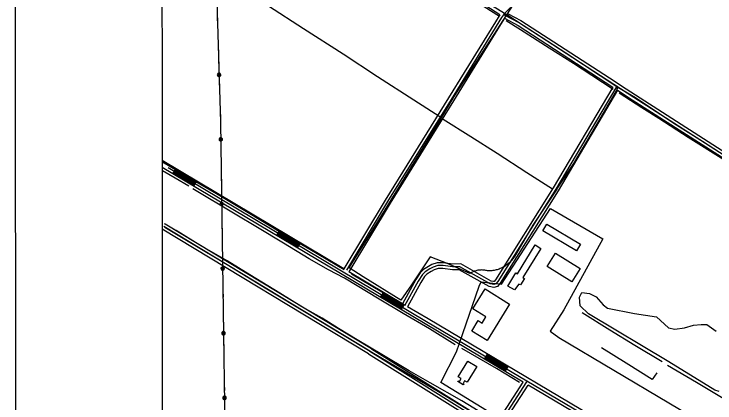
# Model space of a CAD drawing. Extents: x 3297772 to 3335630, y 634068 to 659439.
# Drawn here: x 3301106 to 3304733, y 651144 to 653154 of the extents above; entities that cross this region are included whole.
import ezdxf

# ---------------------------------------------------------------- set-up
doc = ezdxf.new("R2010")
doc.units = 0
for name, color, linetype in [('V-ANNO-SYMB', 7, 'Continuous'), ('V-BLDG-OTLN', 7, 'Continuous'), ('V-DTCH-CNTR', 7, 'Continuous'), ('V-GRID-FRAM', 7, 'Continuous'), ('V-ROAD-CNTR', 7, 'Continuous'), ('V-SITE-OTLN', 7, 'Continuous'), ('V-SITE-VEGE', 7, 'Continuous'), ('V-TOPO-SHOR', 7, 'Continuous'), ('V-UTIL-LINE', 7, 'Continuous')]:
    doc.layers.add(name, color=color, linetype=linetype)

msp = doc.modelspace()

# ---------------------------------------------------------------- linework, layer by layer
at = {"layer": 'V-ANNO-SYMB'}
msp.add_lwpolyline([(3301129, 635279.1), (3334212.2, 635312.8), (3334188.9, 658229.3), (3301105.7, 658195.7), (3301129, 635279.1)], dxfattribs=at)
at = {"layer": 'V-BLDG-OTLN'}
for points in [[(3304016.7, 651929.8), (3303842.6, 652034.7), (3303863.1, 652068.7), (3304036.5, 651964.3)], [(3303660.7, 651747.2), (3303702.5, 651816.7), (3303710.3, 651812), (3303802.5, 651960.7), (3303831.9, 651942.3), (3303739.1, 651793.1), (3303747.5, 651787.8), (3303725.9, 651754), (3303718.4, 651758.4), (3303695.2, 651729.1)], [(3303992.5, 651770), (3303864.8, 651849), (3303907.6, 651918.1), (3304035.2, 651839.2)], [(3303669.8, 651655), (3303553.6, 651467.1), (3303474.5, 651516.1), (3303507.8, 651569.9), (3303527.8, 651557.5), (3303547.3, 651588.9), (3303479.6, 651630.7), (3303543.8, 651734.4)], [(3303404.6, 651279.8), (3303454, 651360.6), (3303499.5, 651332.8), (3303449.6, 651251.1), (3303437.1, 651258.8), (3303429.2, 651245.8), (3303432.5, 651243.8), (3303429.1, 651238.1), (3303401.6, 651254.9), (3303404.4, 651259.3), (3303409.9, 651255.9), (3303418.5, 651270)]]:
    msp.add_lwpolyline(points, close=True, dxfattribs=at)
at = {"layer": 'V-DTCH-CNTR'}
for points in [[(3303383.3, 652727.6), (3303520.5, 652942), (3303656, 653149.4), (3303705.5, 653229.8), (3303827.8, 653416.8), (3303928.5, 653569.2), (3304076.9, 653799.1), (3304216.1, 654023.7), (3304292.8, 654145.3), (3304453.5, 654417.3), (3304583.2, 654614.4), (3304730.3, 654846.1)], [(3304878.6, 652358.7), (3304667.8, 652495.8), (3304520, 652589.2), (3304321.1, 652720.7), (3304230.7, 652773.9), (3303960.6, 652952.2), (3303739.8, 653095), (3303656, 653149.4), (3303652.2, 653151.9), (3303544.5, 653217.3), (3303378.4, 653323.4), (3303197.7, 653438.2), (3302956.4, 653592.2), (3302725.5, 653742.5), (3302491, 653892.7), (3302245.6, 654045.7), (3302233.7, 654053.2), (3302190.2, 654080.6), (3302035.8, 654177.9), (3301872.2, 654279.3)], [(3303914, 652249.1), (3304002.6, 652382.3), (3304097.9, 652541.2), (3304184.9, 652692.7), (3304222.3, 652756.7), (3304230.7, 652773.9)], [(3303914, 652249.1), (3303790.8, 652063), (3303692.7, 651898.6), (3303689.7, 651894), (3303686.4, 651889.4), (3303683.1, 651885), (3303679.5, 651880.7), (3303675.8, 651876.5), (3303672, 651872.5), (3303668, 651868.6), (3303663.9, 651864.8), (3303659.6, 651861.2), (3303655.2, 651857.8), (3303650.7, 651854.5), (3303646.1, 651851.4), (3303641.4, 651848.5), (3303636.5, 651845.8), (3303631.6, 651843.2), (3303626.5, 651840.8), (3303621.4, 651838.6), (3303616.2, 651836.6), (3303611, 651834.7), (3303605.6, 651833.1), (3303600.2, 651831.7), (3303594.8, 651830.4), (3303589.3, 651829.4), (3303583.8, 651828.6), (3303578.3, 651827.9), (3303572.7, 651827.5), (3303567.2, 651827.3), (3303561.6, 651827.3), (3303556, 651827.5), (3303551.1, 651828.7), (3303546.2, 651829.7), (3303541.2, 651830.5), (3303536.2, 651831), (3303531.2, 651831.4), (3303526.2, 651831.5), (3303521.1, 651831.4), (3303516.1, 651831.1), (3303511.1, 651830.6), (3303506.1, 651829.8), (3303501.1, 651828.9), (3303496.2, 651827.7), (3303491.4, 651826.3), (3303486.6, 651824.7), (3303481.9, 651822.9), (3303477.3, 651820.9), (3303472.8, 651818.7), (3303468.3, 651816.3), (3303464, 651813.7), (3303352.5, 651862.6), (3303258.2, 651899.4), (3303162.2, 651755.2), (3303107.1, 651675), (3302912.7, 651796.4), (3302840.6, 651843), (3302992.9, 652089.5), (3303161.9, 652364.2), (3303297.4, 652584.2), (3303383.3, 652727.6)], [(3302811.7, 650092.8), (3302900.2, 650216.8), (3303009.2, 650359.9), (3303088.3, 650461.1), (3303163.6, 650552.2), (3303247.2, 650646.8), (3303304.7, 650701.4), (3303367.8, 650759.5), (3303483.5, 650852), (3303600, 650918.8), (3303697, 650973.8), (3303522.5, 651068.4), (3303301.6, 651201.1), (3303078.8, 651332.9), (3302956.4, 651405.8), (3302796.1, 651501.1), (3302625.2, 651605), (3302414.2, 651732.6), (3302208.8, 651857.8), (3302024.3, 651968), (3301886.6, 652051.7)]]:
    msp.add_lwpolyline(points, dxfattribs=at)
at = {"layer": 'V-GRID-FRAM'}
msp.add_lwpolyline([(3301870.2, 657630.6), (3333425.5, 657662.7), (3333452, 639478.7), (3301880.8, 639446.5), (3301870.2, 657630.6)], dxfattribs=at)
at = {"layer": 'V-ROAD-CNTR'}
for p, q in [((3301927.9, 652328.9), (3301943.2, 652354.7)), ((3302035.3, 652265), (3302050.7, 652290.8)), ((3302465, 652009.3), (3302480.3, 652035.1)), ((3302572.4, 651945.4), (3302587.8, 651971.2)), ((3303002.1, 651689.7), (3303017.5, 651715.5)), ((3303109.5, 651625.8), (3303124.9, 651651.6)), ((3303539.7, 651370.8), (3303555, 651396.7)), ((3303647.2, 651307.2), (3303662.5, 651333))]:
    msp.add_line(p, q, dxfattribs=at)
for points in [[(3304917.9, 655137.5), (3304227.2, 654050.2), (3303710.1, 653226.7), (3303683, 653195.6), (3303666.2, 653179.4), (3303642.8, 653157.1), (3303628.7, 653136.7), (3303367.1, 652713), (3303038.3, 652185), (3302826.5, 651830.9)], [(3303619.5, 653149.8), (3302232.4, 654041.7)], [(3303619.5, 653149.8), (3303616.1, 653144.9), (3303596.8, 653113.6)], [(3303641.2, 653153.7), (3303660.5, 653144.6), (3303638.1, 653151.8), (3303721.1, 653108.6), (3304312.4, 652724.1), (3305218.2, 652144.5)], [(3303663.1, 653155.7), (3303728.7, 653121.6), (3304215.7, 652804.9)], [(3303596.8, 653113.6), (3303354.3, 652720.9), (3303025.5, 652192.8), (3302812.8, 651837.3)], [(3303643.5, 653132.1), (3303623.6, 653099.8)], [(3303643.5, 653132.1), (3303713.6, 653095.7), (3304203.7, 652776.9)], [(3303623.6, 653099.8), (3303379.8, 652705.1), (3303051.1, 652177.2), (3302838.6, 651822)], [(3304215.7, 652804.9), (3304249.3, 652783)], [(3304203.7, 652776.9), (3303895.5, 652256.2), (3303597.4, 651781.5), (3303590.3, 651772.8), (3303586.7, 651771.6), (3303575.3, 651774), (3303416.8, 651863.2), (3303375.4, 651862.3), (3303326.2, 651869.2), (3303295.5, 651868.9), (3303268.2, 651859.4), (3303249.8, 651850), (3303223.7, 651834.6), (3303206.6, 651817), (3303184.5, 651781.9), (3303115.5, 651657.2)], [(3304229.6, 652779.6), (3304223, 652773.8), (3304224, 652781.6), (3303908.3, 652248.4), (3303609.6, 651772.7), (3303599.1, 651759.9), (3303587.5, 651756.1), (3303569.9, 651759.8), (3303413, 651848.1), (3303374.5, 651847.2), (3303325.3, 651854.2), (3303298.1, 651853.9), (3303274.2, 651845.6), (3303257, 651836.8), (3303233, 651822.7), (3303218.4, 651807.7), (3303197.4, 651774.3), (3303126.6, 651646.3)], [(3304228.9, 652760.5), (3303921.1, 652240.6), (3303621.8, 651763.9), (3303607.9, 651747), (3303588.4, 651740.6), (3303564.6, 651745.6), (3303409.3, 651833), (3303373.6, 651832.2), (3303324.3, 651839.2), (3303300.7, 651839), (3303280.1, 651831.7), (3303264.3, 651823.7), (3303242.4, 651810.8), (3303230.3, 651798.4), (3303210.3, 651766.7), (3303141.3, 651641.9)], [(3304228.9, 652760.5), (3304304.3, 652711.5), (3305009.2, 652260.4)], [(3304249.3, 652783), (3304320.6, 652736.7), (3305025, 652286)], [(3302812.8, 651837.3), (3301872.2, 652396.9)], [(3303740.2, 651252.1), (3303232.4, 651552.8), (3301872.9, 652361.6)], [(3301902.9, 652361.2), (3303240, 651565.7)], [(3302047.6, 652285.6), (3301940.2, 652349.5)], [(3302049.1, 652288.2), (3301941.7, 652352.1)], [(3302036.9, 652267.6), (3301929.4, 652331.5)], [(3302038.4, 652270.1), (3301931, 652334.1)], [(3302039.9, 652272.7), (3301932.5, 652336.6)], [(3302041.5, 652275.3), (3301934, 652339.2)], [(3302043, 652277.9), (3301935.6, 652341.8)], [(3302044.5, 652280.5), (3301937.1, 652344.4)], [(3302046.1, 652283), (3301938.6, 652346.9)], [(3302955.1, 651424.1), (3301888.4, 652068.5)], [(3302939.5, 651398.4), (3301872.9, 652042.9)], [(3302947.3, 651411.3), (3301880.6, 652055.7)], [(3302581.6, 651960.9), (3302474.2, 652024.8)], [(3302583.2, 651963.5), (3302475.7, 652027.4)], [(3302584.7, 651966), (3302477.3, 652029.9)], [(3302586.2, 651968.6), (3302478.8, 652032.5)], [(3302574, 651948), (3302466.5, 652011.9)], [(3302575.5, 651950.6), (3302468.1, 652014.5)], [(3302577, 651953.1), (3302469.6, 652017.1)], [(3302578.6, 651955.7), (3302471.1, 652019.6)], [(3302580.1, 651958.3), (3302472.7, 652022.2)], [(3303124.9, 651651.6), (3302838.6, 651822)], [(3303114.1, 651633.6), (3303006.7, 651697.5)], [(3303115.7, 651636.1), (3303008.3, 651700.1)], [(3303117.2, 651638.7), (3303009.8, 651702.6)], [(3303118.8, 651641.3), (3303011.3, 651705.2)], [(3303120.3, 651643.9), (3303012.9, 651707.8)], [(3303121.8, 651646.5), (3303014.4, 651710.4)], [(3303123.4, 651649), (3303015.9, 651713)], [(3303111.1, 651628.4), (3303003.7, 651692.3)], [(3303112.6, 651631), (3303005.2, 651694.9)], [(3305863.4, 650067.9), (3305805.5, 650075.9), (3305774.5, 650084.9), (3305421.9, 650284.1), (3304323.1, 650941.9), (3303247.7, 651578.6), (3303141.3, 651641.9)], [(3303240, 651565.7), (3304315.4, 650929.1), (3305414.4, 650271.1), (3305768.7, 650070.9), (3305802.4, 650061.2), (3305861.3, 650053)], [(3302947.3, 651411.3), (3303569.9, 651022.7), (3303577.8, 651020.5), (3303589.6, 651021.6), (3303602.4, 651025.1), (3303615.2, 651032.1), (3303759, 651253.6)], [(3302955.2, 651424), (3303576.1, 651036.6), (3303579.2, 651035.7), (3303586.9, 651036.4), (3303596.7, 651039.1), (3303604.7, 651043.5), (3303740.2, 651252.1)], [(3302939.4, 651398.5), (3303563.7, 651008.9), (3303576.3, 651005.3), (3303581.5, 651005.8)], [(3303648.8, 651309.7), (3303541.2, 651373.4)], [(3303650.3, 651312.3), (3303542.7, 651376)], [(3303651.8, 651314.9), (3303544.3, 651378.6)], [(3303653.4, 651317.5), (3303545.8, 651381.2)], [(3303654.9, 651320.1), (3303547.3, 651383.7)], [(3303656.4, 651322.7), (3303548.8, 651386.3)], [(3303657.9, 651325.2), (3303550.4, 651388.9)], [(3303659.5, 651327.8), (3303551.9, 651391.5)], [(3303661, 651330.4), (3303553.4, 651394.1)], [(3303613.6, 651014.2), (3303625.7, 651020.8), (3303766, 651236.9)], [(3305859.3, 650038.2), (3305799.2, 650046.5), (3305762.8, 650057), (3305406.8, 650258.2), (3304307.7, 650916.2), (3303766, 651236.9)]]:
    msp.add_lwpolyline(points, dxfattribs=at)
at = {"layer": 'V-SITE-OTLN'}
msp.add_lwpolyline([(3303950.2, 651626.4), (3303880.4, 651514.6), (3303924.6, 651482.2), (3304778.3, 650976.8), (3304629.3, 650732.2), (3304604.1, 650691.3), (3304628.6, 650663.6), (3304586.8, 650606.4), (3304139.6, 650879.9), (3304123.3, 650899.3), (3304062, 650806.6), (3303603.7, 651072), (3303314.7, 651250.5), (3303395.8, 651408.8), (3303410.6, 651453.5), (3303512.4, 651748.8), (3303523.6, 651770.7), (3303627.7, 651758.6), (3303881.4, 652148.5), (3304151.5, 651992)], close=True, dxfattribs=at)
at = {"layer": 'V-SITE-VEGE'}
msp.add_lwpolyline([(3304754.1, 651204), (3304732, 651211.4), (3304493.7, 651356.4), (3304078.6, 651604.6), (3304034.4, 651646.4), (3304031.9, 651690.7), (3304044.2, 651715.3), (3304083.5, 651710.3), (3304117.9, 651693.1), (3304154.7, 651651.3), (3304176.9, 651634.1), (3304316.9, 651607.1), (3304429.8, 651589.9), (3304491.3, 651533.4), (3304525.6, 651526), (3304574.8, 651533.4), (3304621.4, 651545.7), (3304660.7, 651550.6), (3304690.2, 651550.6), (3304739.3, 651516.2)], dxfattribs=at)
at = {"layer": 'V-TOPO-SHOR'}
for points in [[(3303617, 653142), (3303505.7, 653211.2), (3303377, 653295.1), (3303211.8, 653401.5), (3302980.2, 653551.2), (3302851.6, 653633.4), (3302708.3, 653724.9), (3302608.8, 653790.2), (3302451.8, 653890.1), (3302339.6, 653960.1), (3302256, 654012.6), (3302195.2, 653905.7), (3302140, 653813.5)], [(3303308.2, 652623.1), (3303175, 652709), (3302987, 652829.4), (3302808.2, 652946), (3302603.8, 653078.5), (3302423.1, 653194.3), (3302259.7, 653298.8), (3302154.8, 653364.2), (3301988.6, 653466)], [(3304205.6, 652764.2), (3304095.8, 652837.3), (3304000.5, 652898.2), (3303874.7, 652977.8), (3303726.5, 653072), (3303652.6, 653118.7)], [(3305411.1, 651990.4), (3305274.2, 652078.2), (3305152.9, 652158.4), (3305037.9, 652228.5), (3304889.1, 652325.5), (3304777.8, 652400.1), (3304594.4, 652516.8), (3304442, 652614.8), (3304354.4, 652669.9), (3304236.7, 652745.5)], [(3303891.4, 652248.8), (3303759, 652333.7), (3303604.8, 652432.7), (3303468.8, 652519.5), (3303326.5, 652610)], [(3302814.4, 651832.5), (3302635.5, 651937.2), (3302488.5, 652024.1), (3302316.8, 652126.9), (3302153.4, 652225), (3302012.8, 652306.4), (3301873.3, 652388.8)], [(3302009.4, 652265.2), (3301940, 652305.8), (3301873.3, 652344.6)], [(3303388.6, 651445.1), (3303255.4, 651527.3), (3303118.4, 651606.7), (3302994.2, 651681.5), (3302816.2, 651788.9), (3302732.1, 651833), (3302633.5, 651890), (3302500.2, 651969.4), (3302366, 652051.6), (3302250.1, 652120.8), (3302031, 652251.6)], [(3303623.1, 651036.9), (3303539.1, 651084.6), (3303422.2, 651154.6), (3303258.8, 651248.2), (3303150.1, 651309.9), (3303009.5, 651394), (3302881.7, 651470.6), (3302784, 651528.6), (3302700, 651582.7), (3302595, 651641.6), (3302480.3, 651711), (3302325.1, 651806.2), (3302207.9, 651878.4), (3302067.5, 651960.1), (3301943.9, 652035), (3301883.6, 652070.7)], [(3303113.4, 651656.4), (3303009.3, 651716.2), (3302851.3, 651810.6)], [(3304458.6, 651356.3), (3304318, 651442.2), (3304189.3, 651520.7), (3304045.1, 651610.3)], [(3303720.3, 651250.4), (3303602.5, 651322.4), (3303422.6, 651425.2)], [(3304431, 651300.9), (3304407.7, 651266.2), (3304272.6, 651350.3), (3304144.8, 651429.6)], [(3304791.8, 651157.2), (3304637.5, 651250.6), (3304486.9, 651337.6)]]:
    msp.add_lwpolyline(points, dxfattribs=at)
at = {"layer": 'V-UTIL-LINE'}
for points in [[(3302122, 654304.9), (3302174.1, 652595.6)], [(3302157.6, 653135.2), (3302158.6, 653101.2)], [(3302159.9, 653061.3), (3302160.9, 653027.3)], [(3302162.1, 652987.3), (3302163.2, 652953.3)], [(3302164.4, 652913.3), (3302165.4, 652879.3)], [(3302158.2, 652843.5), (3302157.6, 652840.1)], [(3302157.6, 652840.1), (3302158.4, 652836.7)], [(3302160, 652846.5), (3302158.2, 652843.5)], [(3302158.4, 652836.7), (3302160.4, 652833.8)], [(3302162.9, 652848.6), (3302160, 652846.5)], [(3302160.4, 652833.8), (3302163.4, 652831.9)], [(3302161.7, 652843.3), (3302160.9, 652838.9)], [(3302160.9, 652838.9), (3302164.1, 652835.3)], [(3302165, 652846.5), (3302161.7, 652843.3)], [(3302166.3, 652849.4), (3302162.9, 652848.6)], [(3302163.4, 652831.9), (3302166.9, 652831.4)], [(3302164.1, 652835.3), (3302169.6, 652835.1)], [(3302166.7, 652842.8), (3302164.5, 652841.1)], [(3302164.5, 652841.1), (3302165, 652838.2)], [(3302169.7, 652845.3), (3302165, 652846.5)], [(3302165, 652838.2), (3302168.3, 652838.2)], [(3302169.8, 652848.8), (3302166.3, 652849.4)], [(3302166.6, 652840.4), (3302168.9, 652842.1)], [(3302168.9, 652842.1), (3302166.7, 652842.8)], [(3302166.9, 652831.4), (3302170.3, 652832.2)], [(3302168.3, 652838.2), (3302171.6, 652841.5)], [(3302169.6, 652835.1), (3302175.6, 652840.6)], [(3302171.6, 652841.5), (3302169.7, 652845.3)], [(3302172.8, 652846.9), (3302169.8, 652848.8)], [(3302170.3, 652832.2), (3302173.2, 652834.2)], [(3302174.8, 652844.1), (3302172.8, 652846.9)], [(3302173.2, 652834.2), (3302175, 652837.2)], [(3302175.6, 652840.6), (3302174.8, 652844.1)], [(3302175, 652837.2), (3302175.6, 652840.6)], [(3302167.8, 652801.4), (3302168.8, 652767.4)], [(3302170, 652727.4), (3302171.1, 652693.4)], [(3302172.3, 652653.5), (3302173.3, 652619.5)], [(3302174.1, 652595.6), (3302198.6, 650894.4)], [(3302174.3, 652579.5), (3302174.8, 652545.5)], [(3302167, 652509.8), (3302166.3, 652506.4)], [(3302166.3, 652506.4), (3302167.1, 652502.9)], [(3302168.9, 652512.8), (3302167, 652509.8)], [(3302167.1, 652502.9), (3302169.1, 652500)], [(3302171.8, 652514.7), (3302168.9, 652512.8)], [(3302169.1, 652500), (3302172, 652498.1)], [(3302170.5, 652509.5), (3302169.6, 652505.1)], [(3302169.6, 652505.1), (3302172.7, 652501.5)], [(3302173.9, 652512.6), (3302170.5, 652509.5)], [(3302175.2, 652515.5), (3302171.8, 652514.7)], [(3302172, 652498.1), (3302175.5, 652497.5)], [(3302172.7, 652501.5), (3302178.2, 652501.2)], [(3302175.5, 652508.9), (3302173.3, 652507.3)], [(3302173.3, 652507.3), (3302173.7, 652504.4)], [(3302173.7, 652504.4), (3302177.1, 652504.3)], [(3302178.6, 652511.4), (3302173.9, 652512.6)], [(3302178.7, 652514.8), (3302175.2, 652515.5)], [(3302175.3, 652506.5), (3302177.7, 652508.2)], [(3302177.7, 652508.2), (3302175.5, 652508.9)], [(3302175.5, 652497.5), (3302178.9, 652498.2)], [(3302177.1, 652504.3), (3302180.4, 652507.5)], [(3302178.2, 652501.2), (3302184.3, 652506.6)], [(3302180.4, 652507.5), (3302178.6, 652511.4)], [(3302181.6, 652512.9), (3302178.7, 652514.8)], [(3302178.9, 652498.2), (3302181.8, 652500.2)], [(3302183.6, 652510), (3302181.6, 652512.9)], [(3302181.8, 652500.2), (3302183.7, 652503.2)], [(3302184.3, 652506.6), (3302183.6, 652510)], [(3302183.7, 652503.2), (3302184.3, 652506.6)], [(3302175.9, 652467.5), (3302176.4, 652433.5)], [(3302177, 652393.5), (3302177.5, 652359.5)], [(3302178, 652319.5), (3302178.5, 652285.5)], [(3302179.1, 652245.5), (3302179.6, 652211.5)], [(3302171.8, 652175.8), (3302171.2, 652172.4)], [(3302171.2, 652172.4), (3302171.9, 652169)], [(3302173.7, 652178.8), (3302171.8, 652175.8)], [(3302171.9, 652169), (3302173.9, 652166.1)], [(3302176.6, 652180.8), (3302173.7, 652178.8)], [(3302175.3, 652175.5), (3302174.4, 652171.2)], [(3302174.4, 652171.2), (3302177.5, 652167.5)], [(3302178.7, 652178.7), (3302175.3, 652175.5)], [(3302180, 652181.5), (3302176.6, 652180.8)], [(3302180.3, 652175), (3302178.1, 652173.3)], [(3302178.1, 652173.3), (3302178.5, 652170.4)], [(3302178.5, 652170.4), (3302181.9, 652170.3)], [(3302183.4, 652177.4), (3302178.7, 652178.7)], [(3302183.5, 652180.9), (3302180, 652181.5)], [(3302180.2, 652172.5), (3302182.5, 652174.2)], [(3302182.5, 652174.2), (3302180.3, 652175)], [(3302181.9, 652170.3), (3302185.2, 652173.6)], [(3302183, 652167.2), (3302189.2, 652172.7)], [(3302185.2, 652173.6), (3302183.4, 652177.4)], [(3302186.4, 652179), (3302183.5, 652180.9)], [(3302188.4, 652176.1), (3302186.4, 652179)], [(3302186.6, 652166.2), (3302188.5, 652169.2)], [(3302189.2, 652172.7), (3302188.4, 652176.1)], [(3302188.5, 652169.2), (3302189.2, 652172.7)], [(3302173.9, 652166.1), (3302176.8, 652164.2)], [(3302176.8, 652164.2), (3302180.3, 652163.5)], [(3302177.5, 652167.5), (3302183, 652167.2)], [(3302180.3, 652163.5), (3302183.7, 652164.3)], [(3302180.7, 652133.5), (3302181.2, 652099.5)], [(3302183.7, 652164.3), (3302186.6, 652166.2)], [(3302181.8, 652059.5), (3302182.3, 652025.5)], [(3302182.9, 651985.5), (3302183.3, 651951.6)], [(3302183.9, 651911.6), (3302184.4, 651877.6)], [(3302176.6, 651841.9), (3302176, 651838.4)], [(3302178.5, 651844.8), (3302176.6, 651841.9)], [(3302181.4, 651846.8), (3302178.5, 651844.8)], [(3302180.1, 651841.6), (3302179.2, 651837.2)], [(3302183.5, 651844.7), (3302180.1, 651841.6)], [(3302184.8, 651847.6), (3302181.4, 651846.8)], [(3302188.2, 651843.5), (3302183.5, 651844.7)], [(3302188.3, 651846.9), (3302184.8, 651847.6)], [(3302190, 651839.6), (3302188.2, 651843.5)], [(3302191.2, 651845), (3302188.3, 651846.9)], [(3302193.2, 651842.1), (3302191.2, 651845)], [(3302194, 651838.7), (3302193.2, 651842.1)], [(3302176, 651838.4), (3302176.7, 651835)], [(3302176.7, 651835), (3302178.7, 651832.1)], [(3302178.7, 651832.1), (3302181.6, 651830.2)], [(3302179.2, 651837.2), (3302182.4, 651833.5)], [(3302181.6, 651830.2), (3302185.1, 651829.6)], [(3302182.4, 651833.5), (3302187.9, 651833.3)], [(3302185.1, 651841), (3302182.9, 651839.4)], [(3302182.9, 651839.4), (3302183.3, 651836.4)], [(3302183.3, 651836.4), (3302186.7, 651836.3)], [(3302185, 651838.6), (3302187.3, 651840.2)], [(3302187.3, 651840.2), (3302185.1, 651841)], [(3302185.1, 651829.6), (3302188.5, 651830.3)], [(3302186.7, 651836.3), (3302190, 651839.6)], [(3302187.9, 651833.3), (3302194, 651838.7)], [(3302188.5, 651830.3), (3302191.4, 651832.3)], [(3302191.4, 651832.3), (3302193.3, 651835.2)], [(3302193.3, 651835.2), (3302194, 651838.7)], [(3302185.5, 651799.6), (3302186, 651765.6)], [(3302186.6, 651725.6), (3302187.1, 651691.6)], [(3302187.7, 651651.6), (3302188.2, 651617.6)], [(3302188.7, 651577.6), (3302189.2, 651543.6)], [(3302181.4, 651507.9), (3302180.8, 651504.5)], [(3302180.8, 651504.5), (3302181.5, 651501)], [(3302183.3, 651510.9), (3302181.4, 651507.9)], [(3302181.5, 651501), (3302183.5, 651498.1)], [(3302186.2, 651512.9), (3302183.3, 651510.9)], [(3302183.5, 651498.1), (3302186.5, 651496.2)], [(3302185, 651507.6), (3302184.1, 651503.2)], [(3302184.1, 651503.2), (3302187.2, 651499.6)], [(3302188.3, 651510.7), (3302185, 651507.6)], [(3302189.7, 651513.6), (3302186.2, 651512.9)], [(3302186.5, 651496.2), (3302189.9, 651495.6)], [(3302187.2, 651499.6), (3302192.7, 651499.3)], [(3302189.9, 651507), (3302187.7, 651505.4)], [(3302187.7, 651505.4), (3302188.1, 651502.5)], [(3302188.1, 651502.5), (3302191.5, 651502.4)], [(3302193, 651509.5), (3302188.3, 651510.7)], [(3302193.1, 651513), (3302189.7, 651513.6)], [(3302189.8, 651504.6), (3302192.1, 651506.3)], [(3302192.1, 651506.3), (3302189.9, 651507)], [(3302189.9, 651495.6), (3302193.3, 651496.3)], [(3302191.5, 651502.4), (3302194.8, 651505.7)], [(3302192.7, 651499.3), (3302198.8, 651504.7)], [(3302194.8, 651505.7), (3302193, 651509.5)], [(3302196.1, 651511), (3302193.1, 651513)], [(3302193.3, 651496.3), (3302196.2, 651498.3)], [(3302198, 651508.2), (3302196.1, 651511)], [(3302196.2, 651498.3), (3302198.1, 651501.3)], [(3302198.8, 651504.7), (3302198, 651508.2)], [(3302198.1, 651501.3), (3302198.8, 651504.7)], [(3302190.3, 651465.6), (3302190.8, 651431.6)], [(3302191.4, 651391.6), (3302191.9, 651357.6)], [(3302192.5, 651317.6), (3302193, 651283.6)], [(3302193.5, 651243.6), (3302194, 651209.6)], [(3302186.2, 651174), (3302185.6, 651170.5)], [(3302185.6, 651170.5), (3302186.3, 651167.1)], [(3302188.1, 651176.9), (3302186.2, 651174)], [(3302186.3, 651167.1), (3302188.3, 651164.2)], [(3302191, 651178.9), (3302188.1, 651176.9)], [(3302188.3, 651164.2), (3302191.3, 651162.3)], [(3302189.8, 651173.6), (3302188.9, 651169.3)], [(3302188.9, 651169.3), (3302192, 651165.6)], [(3302193.1, 651176.8), (3302189.8, 651173.6)], [(3302194.5, 651179.6), (3302191, 651178.9)], [(3302191.3, 651162.3), (3302194.7, 651161.6)], [(3302192, 651165.6), (3302197.5, 651165.4)], [(3302194.7, 651173.1), (3302192.6, 651171.4)], [(3302192.6, 651171.4), (3302192.9, 651168.5)], [(3302192.9, 651168.5), (3302196.3, 651168.4)], [(3302197.8, 651175.5), (3302193.1, 651176.8)], [(3302197.9, 651179), (3302194.5, 651179.6)], [(3302194.6, 651170.6), (3302196.9, 651172.3)], [(3302196.9, 651172.3), (3302194.7, 651173.1)], [(3302194.7, 651161.6), (3302198.2, 651162.4)], [(3302196.3, 651168.4), (3302199.7, 651171.7)], [(3302197.5, 651165.4), (3302203.6, 651170.8)], [(3302199.7, 651171.7), (3302197.8, 651175.5)], [(3302200.9, 651177.1), (3302197.9, 651179)], [(3302198.2, 651162.4), (3302201.1, 651164.4)], [(3302202.9, 651174.2), (3302200.9, 651177.1)], [(3302201.1, 651164.4), (3302203, 651167.3)], [(3302203.6, 651170.8), (3302202.9, 651174.2)], [(3302203, 651167.3), (3302203.6, 651170.8)]]:
    msp.add_lwpolyline(points, dxfattribs=at)

doc.saveas('drawing.dxf')
